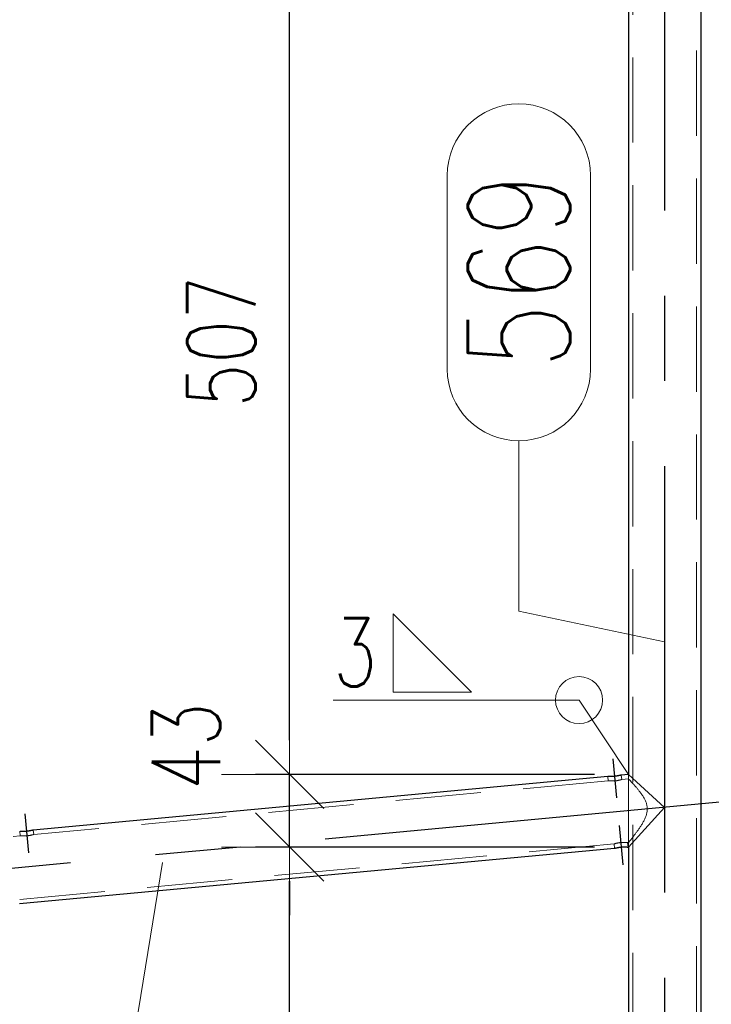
# Model space of a CAD drawing. Header units: millimetres. Extents: x -851 to 2, y 9346 to 10016.
# Tile 406 of 505: x -423 to -403, y 9648 to 9677. Entities that reach past the tile are written whole.
import ezdxf

# ---------------------------------------------------------------- set-up
doc = ezdxf.new("R2010")
doc.units = ezdxf.units.MM
doc.header["$LTSCALE"] = 10
doc.linetypes.add('HIDDEN', pattern=[0.375, 0.25, -0.125])
doc.linetypes.add('MITTE', pattern=[2, 1.25, -0.25, 0.25, -0.25])
doc.layers.get('Defpoints').update_dxf_attribs({"color": 1})
for name, color, linetype, lineweight in [('PS_DIM', 4, 'Continuous', 13), ('PS_Hidden', 2, 'HIDDEN', 9), ('PS_Pos', 1, 'Continuous', 15), ('PS_Shape', 161, 'Continuous', 30), ('PS_SOLID', 7, 'Continuous', 30), ('PS_Weld', 1, 'Continuous', 9)]:
    doc.layers.add(name, color=color, linetype=linetype, lineweight=lineweight)
doc.layers.add('PS_Mid', color=5, linetype='MITTE')
doc.styles.add('simplex', font='simplex.shx', dxfattribs={"width": 0.75})
doc.dimstyles.new('1_20_PRZ', dxfattribs={"dimtxt": 2, "dimasz": 1, "dimexe": 2, "dimexo": 5, "dimgap": 1, "dimtad": 1, "dimdec": 0, "dimlfac": 20, "dimtxsty": 'simplex', "dimblk": 'dimznak', "dimcen": 2, "dimse1": 1, "dimse2": 1, "dimclrd": 256, "dimclrt": 4, "dimadec": 1, "dimazin": 0, "dimtfac": 1, "dimtdec": 0, "dimtix": 1, "dimtmove": 2, "dimatfit": 3, "dimldrblk": 'dim-grot', "dimfxl": 1, "dimarcsym": 0})
doc.dimstyles.new('1_20_SC', dxfattribs={"dimtxt": 2, "dimasz": 1, "dimexe": 1, "dimexo": 1, "dimgap": 1, "dimtad": 1, "dimdec": 0, "dimlfac": 20, "dimtxsty": 'simplex', "dimblk": 'dimznak', "dimcen": 2, "dimclrd": 256, "dimclre": 256, "dimclrt": 4, "dimadec": 1, "dimazin": 0, "dimtfac": 1, "dimtdec": 0, "dimtix": 1, "dimtmove": 2, "dimatfit": 3, "dimldrblk": 'dim-grot', "dimfxl": 1, "dimarcsym": 0})

# ---------------------------------------------------------------- blocks, each defined once
blk = doc.blocks.new('dimznak')
at = {"color": 0}
for points in [[(0, 2), (0, -2)], [(-2, 0), (2, 0)]]:
    blk.add_lwpolyline(points, dxfattribs=at)
at = {"color": 2}
blk.add_lwpolyline([(1, 1), (-1, -1)], dxfattribs=at)
blk = doc.blocks.new('*D352')
at = {"layer": 'Defpoints', "color": 0, "transparency": 16777216}
for p in [(-415.492, 9652.445), (-405.552, 9652.445), (-403.432, 9633.276)]:
    blk.add_point(p, dxfattribs=at)
at = {"layer": 'PS_DIM', "lineweight": -2, "transparency": 16777216}
for p, q in [((-406.552, 9652.445), (-416.492, 9652.445)), ((-415.492, 9634.276), (-415.492, 9651.445)), ((-404.432, 9633.276), (-416.492, 9633.276))]:
    blk.add_line(p, q, dxfattribs=at)
for p, rotation in [((-415.492, 9652.445), 90), ((-415.492, 9633.276), 270)]:
    blk.add_blockref('dimznak', p, dxfattribs=dict(at, rotation=rotation))
at = {"layer": 'PS_DIM', "color": 4, "transparency": 16777216, "insert": (-417.492, 9642.861), "char_height": 2, "attachment_point": 5, "rotation": 90, "style": 'simplex'}
blk.add_mtext('383', dxfattribs=at)
blk = doc.blocks.new('dim-grot')
blk.add_hatch(color=256).paths.add_polyline_path([(0, 0), (-2, 0.5), (-2, -0.5)])
blk.add_lwpolyline([(0, 0), (-2, 0.5), (-2, -0.5), (0, 0)])
blk = doc.blocks.new('*D353')
at = {"layer": 'Defpoints', "color": 0, "transparency": 16777216}
for p in [(-415.492, 9654.574), (-405.552, 9654.574), (-405.552, 9652.445)]:
    blk.add_point(p, dxfattribs=at)
at = {"layer": 'PS_DIM', "lineweight": -2, "transparency": 16777216}
for p, q in [((-415.492, 9655.574), (-415.492, 9656.574)), ((-415.492, 9652.445), (-415.492, 9654.574)), ((-415.492, 9651.445), (-415.492, 9650.445))]:
    blk.add_line(p, q, dxfattribs=at)
for p, rotation in [((-415.492, 9654.574), 270), ((-415.492, 9652.445), 90)]:
    blk.add_blockref('dimznak', p, dxfattribs=dict(at, rotation=rotation))
at = {"layer": 'PS_DIM', "color": 4, "transparency": 16777216, "insert": (-418.529, 9655.395), "char_height": 2, "attachment_point": 5, "rotation": 90, "style": 'simplex'}
blk.add_mtext('43', dxfattribs=at)
blk = doc.blocks.new('*D354')
at = {"layer": 'Defpoints', "color": 0, "transparency": 16777216}
for p in [(-415.492, 9679.945), (-405.552, 9679.945), (-405.552, 9654.574)]:
    blk.add_point(p, dxfattribs=at)
at = {"layer": 'PS_DIM', "lineweight": -2, "transparency": 16777216}
for p, q in [((-406.552, 9679.945), (-416.492, 9679.945)), ((-415.492, 9655.574), (-415.492, 9678.945)), ((-406.552, 9654.574), (-416.492, 9654.574))]:
    blk.add_line(p, q, dxfattribs=at)
for p, rotation in [((-415.492, 9679.945), 90), ((-415.492, 9654.574), 270)]:
    blk.add_blockref('dimznak', p, dxfattribs=dict(at, rotation=rotation))
at = {"layer": 'PS_DIM', "color": 4, "transparency": 16777216, "insert": (-417.492, 9667.259), "char_height": 2, "attachment_point": 5, "rotation": 90, "style": 'simplex'}
blk.add_mtext('507', dxfattribs=at)
blk = doc.blocks.new('*D386')
at = {"layer": 'Defpoints', "color": 0, "transparency": 16777216}
for p in [(-423.41, 9650.776), (-435.192, 9620.143), (-407.492, 9620.143)]:
    blk.add_point(p, dxfattribs=at)
at = {"layer": 'PS_DIM', "lineweight": -2, "transparency": 16777216}
for p, q in [((-424.41, 9650.776), (-436.192, 9650.776)), ((-435.192, 9649.776), (-435.192, 9621.143)), ((-408.492, 9620.143), (-436.192, 9620.143))]:
    blk.add_line(p, q, dxfattribs=at)
for p, rotation in [((-435.192, 9650.776), 90), ((-435.192, 9620.143), 270)]:
    blk.add_blockref('dimznak', p, dxfattribs=dict(at, rotation=rotation))
at = {"layer": 'PS_DIM', "color": 4, "transparency": 16777216, "insert": (-437.192, 9635.459), "char_height": 2, "attachment_point": 5, "rotation": 90, "style": 'simplex'}
blk.add_mtext('613', dxfattribs=at)
blk = doc.blocks.new('*D387')
at = {"layer": 'Defpoints', "color": 0, "transparency": 16777216}
for p in [(-427.192, 9674.469), (-183.432, 9641.203), (-183.432, 9604.845)]:
    blk.add_point(p, dxfattribs=at)
at = {"layer": 'PS_DIM', "lineweight": -2, "transparency": 16777216}
blk.add_line((-426.192, 9604.845), (-184.432, 9604.845), dxfattribs=at)
at = {"layer": 'PS_DIM', "lineweight": -2, "transparency": 16777216, "rotation": 180}
blk.add_blockref('dimznak', (-427.192, 9604.845), dxfattribs=at)
at = {"layer": 'PS_DIM', "lineweight": -2, "transparency": 16777216}
blk.add_blockref('dimznak', (-183.432, 9604.845), dxfattribs=at)
at = {"layer": 'PS_DIM', "color": 4, "transparency": 16777216, "insert": (-305.312, 9606.845), "char_height": 2, "attachment_point": 5, "style": 'simplex'}
blk.add_mtext('4875', dxfattribs=at)
blk = doc.blocks.new('*X805')
at = {"layer": 'PS_Hidden', "color": 2, "linetype": 'HIDDEN'}
for p, q in [((-403.562, 9679.543), (-403.562, 9620.643)), ((-405.422, 9679.345), (-405.422, 9620.643)), ((-405.752, 9654.425), (-405.764, 9654.554)), ((-405.552, 9654.574), (-405.552, 9652.445)), ((-405.552, 9654.443), (-405.552, 9654.574)), ((-406.15, 9654.388), (-422.998, 9652.813)), ((-406.15, 9654.388), (-406.162, 9654.517)), ((-406.15, 9654.388), (-406.15, 9654.387)), ((-406.15, 9654.387), (-406.149, 9654.387)), ((-406.149, 9654.387), (-406.147, 9654.387)), ((-406.147, 9654.387), (-406.146, 9654.387)), ((-406.146, 9654.387), (-406.143, 9654.387)), ((-406.143, 9654.387), (-406.141, 9654.386)), ((-406.141, 9654.386), (-406.137, 9654.386)), ((-406.137, 9654.386), (-406.133, 9654.386)), ((-406.133, 9654.386), (-406.129, 9654.385)), ((-406.129, 9654.385), (-406.124, 9654.385)), ((-406.124, 9654.385), (-406.119, 9654.384)), ((-406.119, 9654.384), (-406.113, 9654.384)), ((-406.113, 9654.384), (-406.107, 9654.383)), ((-406.107, 9654.383), (-406.101, 9654.383)), ((-406.101, 9654.383), (-406.094, 9654.382)), ((-406.094, 9654.382), (-406.087, 9654.382)), ((-406.087, 9654.382), (-406.08, 9654.382)), ((-406.08, 9654.382), (-406.072, 9654.381)), ((-406.072, 9654.381), (-406.064, 9654.381)), ((-406.064, 9654.381), (-406.055, 9654.381)), ((-406.055, 9654.381), (-406.046, 9654.381)), ((-406.046, 9654.381), (-406.037, 9654.381)), ((-406.037, 9654.381), (-406.028, 9654.381)), ((-406.028, 9654.381), (-406.018, 9654.381)), ((-406.018, 9654.381), (-406.008, 9654.381)), ((-406.008, 9654.381), (-405.998, 9654.381)), ((-405.998, 9654.381), (-405.988, 9654.382)), ((-405.988, 9654.382), (-405.978, 9654.382)), ((-405.978, 9654.382), (-405.968, 9654.383)), ((-405.968, 9654.383), (-405.958, 9654.384)), ((-405.958, 9654.384), (-405.949, 9654.384)), ((-405.949, 9654.384), (-405.939, 9654.385)), ((-405.939, 9654.385), (-405.929, 9654.387)), ((-405.929, 9654.387), (-405.919, 9654.388)), ((-405.919, 9654.388), (-405.909, 9654.389)), ((-405.909, 9654.389), (-405.899, 9654.39)), ((-405.899, 9654.39), (-405.889, 9654.392)), ((-405.889, 9654.392), (-405.88, 9654.394)), ((-405.88, 9654.394), (-405.87, 9654.395)), ((-405.87, 9654.395), (-405.861, 9654.397)), ((-405.861, 9654.397), (-405.852, 9654.399)), ((-405.852, 9654.399), (-405.843, 9654.401)), ((-405.843, 9654.401), (-405.835, 9654.402)), ((-405.835, 9654.402), (-405.827, 9654.404)), ((-405.827, 9654.404), (-405.819, 9654.406)), ((-405.819, 9654.406), (-405.812, 9654.408)), ((-405.812, 9654.408), (-405.806, 9654.409)), ((-405.806, 9654.409), (-405.799, 9654.411)), ((-405.799, 9654.411), (-405.793, 9654.413)), ((-405.793, 9654.413), (-405.787, 9654.414)), ((-405.787, 9654.414), (-405.781, 9654.416)), ((-405.781, 9654.416), (-405.776, 9654.417)), ((-405.776, 9654.417), (-405.772, 9654.419)), ((-405.772, 9654.419), (-405.767, 9654.42)), ((-405.767, 9654.42), (-405.764, 9654.421)), ((-405.764, 9654.421), (-405.76, 9654.422)), ((-405.76, 9654.422), (-405.758, 9654.423)), ((-405.758, 9654.423), (-405.755, 9654.423)), ((-405.755, 9654.423), (-405.754, 9654.424)), ((-405.754, 9654.424), (-405.753, 9654.424)), ((-405.753, 9654.424), (-405.752, 9654.425)), ((-405.552, 9654.443), (-405.752, 9654.425)), ((-405.752, 9654.425), (-405.752, 9654.425)), ((-405.552, 9654.443), (-405.552, 9654.443)), ((-405.552, 9654.443), (-405.551, 9654.442)), ((-405.551, 9654.442), (-405.55, 9654.441)), ((-405.55, 9654.441), (-405.548, 9654.438)), ((-405.548, 9654.438), (-405.545, 9654.436)), ((-405.545, 9654.436), (-405.542, 9654.432)), ((-405.542, 9654.432), (-405.538, 9654.428)), ((-405.538, 9654.428), (-405.534, 9654.424)), ((-405.534, 9654.424), (-405.529, 9654.418)), ((-405.529, 9654.418), (-405.523, 9654.412)), ((-405.523, 9654.412), (-405.517, 9654.406)), ((-405.517, 9654.406), (-405.51, 9654.399)), ((-405.51, 9654.399), (-405.503, 9654.391)), ((-405.503, 9654.391), (-405.496, 9654.383)), ((-405.496, 9654.383), (-405.488, 9654.375)), ((-405.488, 9654.375), (-405.48, 9654.366)), ((-405.48, 9654.366), (-405.471, 9654.357)), ((-405.471, 9654.357), (-405.463, 9654.347)), ((-405.463, 9654.347), (-405.453, 9654.338)), ((-405.453, 9654.338), (-405.444, 9654.327)), ((-405.444, 9654.327), (-405.434, 9654.316)), ((-405.434, 9654.316), (-405.424, 9654.305)), ((-405.424, 9654.305), (-405.413, 9654.293)), ((-405.413, 9654.293), (-405.402, 9654.28)), ((-405.402, 9654.28), (-405.39, 9654.267)), ((-405.39, 9654.267), (-405.378, 9654.254)), ((-405.378, 9654.254), (-405.366, 9654.24)), ((-405.366, 9654.24), (-405.354, 9654.226)), ((-405.354, 9654.226), (-405.341, 9654.211)), ((-405.341, 9654.211), (-405.328, 9654.197)), ((-405.328, 9654.197), (-405.315, 9654.181)), ((-405.315, 9654.181), (-405.302, 9654.166)), ((-405.302, 9654.166), (-405.289, 9654.15)), ((-405.289, 9654.15), (-405.276, 9654.134)), ((-405.276, 9654.134), (-405.263, 9654.117)), ((-405.263, 9654.117), (-405.249, 9654.101)), ((-405.249, 9654.101), (-405.236, 9654.084)), ((-405.236, 9654.084), (-405.223, 9654.067)), ((-405.223, 9654.067), (-405.211, 9654.05)), ((-405.211, 9654.05), (-405.198, 9654.034)), ((-405.198, 9654.034), (-405.185, 9654.016)), ((-405.185, 9654.016), (-405.172, 9653.998)), ((-405.172, 9653.998), (-405.16, 9653.98)), ((-405.16, 9653.98), (-405.147, 9653.961)), ((-405.147, 9653.961), (-405.134, 9653.942)), ((-405.134, 9653.942), (-405.122, 9653.922)), ((-405.122, 9653.922), (-405.109, 9653.902)), ((-405.109, 9653.902), (-405.097, 9653.881)), ((-405.097, 9653.881), (-405.086, 9653.86)), ((-405.086, 9653.86), (-405.075, 9653.838)), ((-405.075, 9653.838), (-405.064, 9653.817)), ((-405.064, 9653.817), (-405.054, 9653.795)), ((-405.054, 9653.795), (-405.044, 9653.772)), ((-405.044, 9653.772), (-405.036, 9653.749)), ((-405.036, 9653.749), (-405.028, 9653.726)), ((-405.028, 9653.726), (-405.021, 9653.703)), ((-405.021, 9653.703), (-405.015, 9653.68)), ((-405.021, 9653.413), (-405.028, 9653.389)), ((-405.016, 9653.437), (-405.021, 9653.413)), ((-405.01, 9653.461), (-405.016, 9653.437)), ((-405.015, 9653.68), (-405.01, 9653.656)), ((-405.01, 9653.656), (-405.006, 9653.632)), ((-405.006, 9653.486), (-405.01, 9653.461)), ((-405.006, 9653.632), (-405.003, 9653.609)), ((-405.003, 9653.51), (-405.006, 9653.486)), ((-405.003, 9653.609), (-405.002, 9653.585)), ((-405.002, 9653.535), (-405.003, 9653.51)), ((-405.002, 9653.585), (-405.001, 9653.561)), ((-405.001, 9653.561), (-405.002, 9653.535)), ((-405.155, 9653.119), (-405.168, 9653.099)), ((-405.143, 9653.141), (-405.155, 9653.119)), ((-405.13, 9653.162), (-405.143, 9653.141)), ((-405.118, 9653.184), (-405.13, 9653.162)), ((-405.106, 9653.206), (-405.118, 9653.184)), ((-405.095, 9653.228), (-405.106, 9653.206)), ((-405.084, 9653.25), (-405.095, 9653.228)), ((-405.073, 9653.273), (-405.084, 9653.25)), ((-405.063, 9653.296), (-405.073, 9653.273)), ((-405.053, 9653.319), (-405.063, 9653.296)), ((-405.044, 9653.342), (-405.053, 9653.319)), ((-405.036, 9653.365), (-405.044, 9653.342)), ((-405.028, 9653.389), (-405.036, 9653.365)), ((-423.396, 9652.776), (-423.409, 9652.905)), ((-422.998, 9652.813), (-423.01, 9652.942)), ((-405.358, 9652.824), (-405.37, 9652.808)), ((-405.346, 9652.84), (-405.358, 9652.824)), ((-405.334, 9652.856), (-405.346, 9652.84)), ((-405.322, 9652.873), (-405.334, 9652.856)), ((-405.31, 9652.889), (-405.322, 9652.873)), ((-405.297, 9652.907), (-405.31, 9652.889)), ((-405.285, 9652.924), (-405.297, 9652.907)), ((-405.272, 9652.942), (-405.285, 9652.924)), ((-405.259, 9652.96), (-405.272, 9652.942)), ((-405.246, 9652.979), (-405.259, 9652.96)), ((-405.233, 9652.998), (-405.246, 9652.979)), ((-405.22, 9653.018), (-405.233, 9652.998)), ((-405.207, 9653.037), (-405.22, 9653.018)), ((-405.194, 9653.057), (-405.207, 9653.037)), ((-405.181, 9653.078), (-405.194, 9653.057)), ((-405.168, 9653.099), (-405.181, 9653.078)), ((-423.396, 9652.776), (-423.596, 9652.757)), ((-405.977, 9652.536), (-423.423, 9650.905)), ((-423.396, 9652.776), (-423.396, 9652.776)), ((-423.396, 9652.776), (-423.395, 9652.776)), ((-423.395, 9652.776), (-423.394, 9652.775)), ((-423.394, 9652.775), (-423.392, 9652.775)), ((-423.392, 9652.775), (-423.39, 9652.775)), ((-423.39, 9652.775), (-423.387, 9652.775)), ((-423.387, 9652.775), (-423.384, 9652.774)), ((-423.384, 9652.774), (-423.38, 9652.774)), ((-423.38, 9652.774), (-423.376, 9652.773)), ((-423.376, 9652.773), (-423.371, 9652.773)), ((-423.371, 9652.773), (-423.365, 9652.772)), ((-423.365, 9652.772), (-423.36, 9652.772)), ((-423.36, 9652.772), (-423.354, 9652.771)), ((-423.354, 9652.771), (-423.347, 9652.771)), ((-423.347, 9652.771), (-423.341, 9652.771)), ((-423.341, 9652.771), (-423.334, 9652.77)), ((-423.334, 9652.77), (-423.326, 9652.77)), ((-423.326, 9652.77), (-423.318, 9652.769)), ((-423.318, 9652.769), (-423.31, 9652.769)), ((-423.31, 9652.769), (-423.302, 9652.769)), ((-423.302, 9652.769), (-423.293, 9652.769)), ((-423.293, 9652.769), (-423.284, 9652.769)), ((-423.284, 9652.769), (-423.274, 9652.769)), ((-423.274, 9652.769), (-423.265, 9652.769)), ((-423.265, 9652.769), (-423.255, 9652.769)), ((-423.255, 9652.769), (-423.245, 9652.769)), ((-423.245, 9652.769), (-423.235, 9652.77)), ((-423.235, 9652.77), (-423.225, 9652.77)), ((-423.225, 9652.77), (-423.215, 9652.771)), ((-423.215, 9652.771), (-423.205, 9652.772)), ((-423.205, 9652.772), (-423.195, 9652.773)), ((-423.195, 9652.773), (-423.186, 9652.774)), ((-423.186, 9652.774), (-423.176, 9652.775)), ((-423.176, 9652.775), (-423.166, 9652.776)), ((-423.166, 9652.776), (-423.156, 9652.777)), ((-423.156, 9652.777), (-423.146, 9652.779)), ((-423.146, 9652.779), (-423.136, 9652.78)), ((-423.136, 9652.78), (-423.126, 9652.782)), ((-423.126, 9652.782), (-423.117, 9652.783)), ((-423.117, 9652.783), (-423.108, 9652.785)), ((-423.108, 9652.785), (-423.099, 9652.787)), ((-423.099, 9652.787), (-423.09, 9652.789)), ((-423.09, 9652.789), (-423.082, 9652.79)), ((-423.082, 9652.79), (-423.074, 9652.792)), ((-423.074, 9652.792), (-423.066, 9652.794)), ((-423.066, 9652.794), (-423.059, 9652.796)), ((-423.059, 9652.796), (-423.052, 9652.798)), ((-423.052, 9652.798), (-423.046, 9652.799)), ((-423.046, 9652.799), (-423.04, 9652.801)), ((-423.04, 9652.801), (-423.034, 9652.802)), ((-423.034, 9652.802), (-423.028, 9652.804)), ((-423.028, 9652.804), (-423.023, 9652.805)), ((-423.023, 9652.805), (-423.018, 9652.807)), ((-423.018, 9652.807), (-423.014, 9652.808)), ((-423.014, 9652.808), (-423.01, 9652.809)), ((-423.01, 9652.809), (-423.007, 9652.81)), ((-423.007, 9652.81), (-423.004, 9652.811)), ((-423.004, 9652.811), (-423.002, 9652.812)), ((-423.002, 9652.812), (-423, 9652.812)), ((-423, 9652.812), (-422.999, 9652.813)), ((-422.999, 9652.813), (-422.998, 9652.813)), ((-422.998, 9652.813), (-422.998, 9652.813)), ((-422.998, 9652.813), (-422.998, 9652.813)), ((-405.976, 9652.536), (-405.977, 9652.536)), ((-405.965, 9652.406), (-405.977, 9652.536)), ((-405.974, 9652.536), (-405.976, 9652.536)), ((-405.976, 9652.536), (-405.976, 9652.536)), ((-405.973, 9652.537), (-405.974, 9652.536)), ((-405.971, 9652.538), (-405.973, 9652.537)), ((-405.968, 9652.538), (-405.971, 9652.538)), ((-405.965, 9652.539), (-405.968, 9652.538)), ((-405.961, 9652.54), (-405.965, 9652.539)), ((-405.957, 9652.542), (-405.961, 9652.54)), ((-405.952, 9652.543), (-405.957, 9652.542)), ((-405.947, 9652.545), (-405.952, 9652.543)), ((-405.941, 9652.546), (-405.947, 9652.545)), ((-405.935, 9652.548), (-405.941, 9652.546)), ((-405.929, 9652.549), (-405.935, 9652.548)), ((-405.923, 9652.551), (-405.929, 9652.549)), ((-405.916, 9652.553), (-405.923, 9652.551)), ((-405.909, 9652.554), (-405.916, 9652.553)), ((-405.901, 9652.556), (-405.909, 9652.554)), ((-405.893, 9652.558), (-405.901, 9652.556)), ((-405.885, 9652.56), (-405.893, 9652.558)), ((-405.876, 9652.562), (-405.885, 9652.56)), ((-405.867, 9652.563), (-405.876, 9652.562)), ((-405.858, 9652.565), (-405.867, 9652.563)), ((-405.849, 9652.567), (-405.858, 9652.565)), ((-405.839, 9652.568), (-405.849, 9652.567)), ((-405.829, 9652.57), (-405.839, 9652.568)), ((-405.819, 9652.571), (-405.829, 9652.57)), ((-405.809, 9652.573), (-405.819, 9652.571)), ((-405.799, 9652.574), (-405.809, 9652.573)), ((-405.789, 9652.575), (-405.799, 9652.574)), ((-405.78, 9652.576), (-405.789, 9652.575)), ((-405.77, 9652.577), (-405.78, 9652.576)), ((-405.76, 9652.577), (-405.77, 9652.577)), ((-405.75, 9652.578), (-405.76, 9652.577)), ((-405.74, 9652.579), (-405.75, 9652.578)), ((-405.73, 9652.579), (-405.74, 9652.579)), ((-405.72, 9652.579), (-405.73, 9652.579)), ((-405.71, 9652.58), (-405.72, 9652.579)), ((-405.701, 9652.58), (-405.71, 9652.58)), ((-405.691, 9652.58), (-405.701, 9652.58)), ((-405.682, 9652.58), (-405.691, 9652.58)), ((-405.673, 9652.58), (-405.682, 9652.58)), ((-405.665, 9652.579), (-405.673, 9652.58)), ((-405.656, 9652.579), (-405.665, 9652.579)), ((-405.649, 9652.579), (-405.656, 9652.579)), ((-405.641, 9652.578), (-405.649, 9652.579)), ((-405.634, 9652.578), (-405.641, 9652.578)), ((-405.628, 9652.577), (-405.634, 9652.578)), ((-405.621, 9652.577), (-405.628, 9652.577)), ((-405.615, 9652.577), (-405.621, 9652.577)), ((-405.61, 9652.576), (-405.615, 9652.577)), ((-405.604, 9652.576), (-405.61, 9652.576)), ((-405.599, 9652.575), (-405.604, 9652.576)), ((-405.595, 9652.575), (-405.599, 9652.575)), ((-405.591, 9652.574), (-405.595, 9652.575)), ((-405.588, 9652.574), (-405.591, 9652.574)), ((-405.585, 9652.574), (-405.588, 9652.574)), ((-405.583, 9652.573), (-405.585, 9652.574)), ((-405.581, 9652.573), (-405.583, 9652.573)), ((-405.579, 9652.573), (-405.581, 9652.573)), ((-405.578, 9652.573), (-405.579, 9652.573)), ((-405.579, 9652.573), (-405.579, 9652.573)), ((-405.552, 9652.575), (-405.578, 9652.573)), ((-405.566, 9652.443), (-405.578, 9652.573)), ((-405.551, 9652.577), (-405.552, 9652.576)), ((-405.552, 9652.576), (-405.552, 9652.575)), ((-405.552, 9652.445), (-405.552, 9652.575)), ((-405.55, 9652.579), (-405.551, 9652.577)), ((-405.547, 9652.581), (-405.55, 9652.579)), ((-405.545, 9652.585), (-405.547, 9652.581)), ((-405.541, 9652.589), (-405.545, 9652.585)), ((-405.537, 9652.594), (-405.541, 9652.589)), ((-405.533, 9652.6), (-405.537, 9652.594)), ((-405.528, 9652.606), (-405.533, 9652.6)), ((-405.522, 9652.613), (-405.528, 9652.606)), ((-405.516, 9652.621), (-405.522, 9652.613)), ((-405.509, 9652.63), (-405.516, 9652.621)), ((-405.501, 9652.639), (-405.509, 9652.63)), ((-405.494, 9652.649), (-405.501, 9652.639)), ((-405.485, 9652.659), (-405.494, 9652.649)), ((-405.477, 9652.67), (-405.485, 9652.659)), ((-405.467, 9652.682), (-405.477, 9652.67)), ((-405.458, 9652.694), (-405.467, 9652.682)), ((-405.448, 9652.707), (-405.458, 9652.694)), ((-405.437, 9652.72), (-405.448, 9652.707)), ((-405.427, 9652.734), (-405.437, 9652.72)), ((-405.416, 9652.748), (-405.427, 9652.734)), ((-405.405, 9652.762), (-405.416, 9652.748)), ((-405.393, 9652.777), (-405.405, 9652.762)), ((-405.382, 9652.793), (-405.393, 9652.777)), ((-405.37, 9652.808), (-405.382, 9652.793))]:
    blk.add_line(p, q, dxfattribs=at)
at = {"layer": 'PS_Mid', "color": 5, "linetype": 'MITTE'}
for p, q in [((-404.492, 9683.608), (-404.492, 9618.143)), ((-406.009, 9655.033), (-405.902, 9653.885)), ((-402.003, 9653.841), (-425.998, 9651.598)), ((-423.256, 9653.422), (-423.149, 9652.273)), ((-405.826, 9653.075), (-405.719, 9651.927))]:
    blk.add_line(p, q, dxfattribs=at)
at = {"layer": 'PS_SOLID', "color": 7, "linetype": 'Continuous'}
for p, q in [((-403.432, 9679.543), (-403.432, 9633.276)), ((-405.552, 9679.345), (-405.552, 9654.574)), ((-405.766, 9654.554), (-405.768, 9654.553)), ((-405.765, 9654.554), (-405.766, 9654.554)), ((-405.764, 9654.554), (-405.765, 9654.554)), ((-405.552, 9654.574), (-405.764, 9654.554)), ((-405.764, 9654.554), (-405.764, 9654.554)), ((-405.552, 9654.574), (-404.492, 9653.608)), ((-406.162, 9654.517), (-423.01, 9652.942)), ((-406.161, 9654.517), (-406.162, 9654.517)), ((-406.162, 9654.517), (-406.162, 9654.517)), ((-406.16, 9654.517), (-406.161, 9654.517)), ((-406.158, 9654.517), (-406.16, 9654.517)), ((-406.155, 9654.516), (-406.158, 9654.517)), ((-406.153, 9654.516), (-406.155, 9654.516)), ((-406.149, 9654.516), (-406.153, 9654.516)), ((-406.145, 9654.516), (-406.149, 9654.516)), ((-406.141, 9654.515), (-406.145, 9654.516)), ((-406.136, 9654.515), (-406.141, 9654.515)), ((-406.131, 9654.514), (-406.136, 9654.515)), ((-406.125, 9654.514), (-406.131, 9654.514)), ((-406.119, 9654.514), (-406.125, 9654.514)), ((-406.113, 9654.513), (-406.119, 9654.514)), ((-406.106, 9654.513), (-406.113, 9654.513)), ((-406.099, 9654.513), (-406.106, 9654.513)), ((-406.092, 9654.513), (-406.099, 9654.513)), ((-406.084, 9654.512), (-406.092, 9654.513)), ((-406.076, 9654.512), (-406.084, 9654.512)), ((-406.067, 9654.512), (-406.076, 9654.512)), ((-406.058, 9654.512), (-406.067, 9654.512)), ((-406.049, 9654.512), (-406.058, 9654.512)), ((-406.04, 9654.512), (-406.049, 9654.512)), ((-406.03, 9654.512), (-406.04, 9654.512)), ((-406.021, 9654.513), (-406.03, 9654.512)), ((-406.011, 9654.513), (-406.021, 9654.513)), ((-406.001, 9654.514), (-406.011, 9654.513)), ((-405.991, 9654.514), (-406.001, 9654.514)), ((-405.981, 9654.515), (-405.991, 9654.514)), ((-405.971, 9654.516), (-405.981, 9654.515)), ((-405.961, 9654.517), (-405.971, 9654.516)), ((-405.951, 9654.518), (-405.961, 9654.517)), ((-405.941, 9654.519), (-405.951, 9654.518)), ((-405.931, 9654.52), (-405.941, 9654.519)), ((-405.921, 9654.521), (-405.931, 9654.52)), ((-405.912, 9654.522), (-405.921, 9654.521)), ((-405.902, 9654.524), (-405.912, 9654.522)), ((-405.892, 9654.525), (-405.902, 9654.524)), ((-405.883, 9654.527), (-405.892, 9654.525)), ((-405.873, 9654.529), (-405.883, 9654.527)), ((-405.864, 9654.53), (-405.873, 9654.529)), ((-405.856, 9654.532), (-405.864, 9654.53)), ((-405.847, 9654.534), (-405.856, 9654.532)), ((-405.839, 9654.535), (-405.847, 9654.534)), ((-405.832, 9654.537), (-405.839, 9654.535)), ((-405.825, 9654.538), (-405.832, 9654.537)), ((-405.818, 9654.54), (-405.825, 9654.538)), ((-405.811, 9654.542), (-405.818, 9654.54)), ((-405.805, 9654.543), (-405.811, 9654.542)), ((-405.799, 9654.545), (-405.805, 9654.543)), ((-405.794, 9654.546), (-405.799, 9654.545)), ((-405.788, 9654.547), (-405.794, 9654.546)), ((-405.784, 9654.549), (-405.788, 9654.547)), ((-405.78, 9654.55), (-405.784, 9654.549)), ((-405.776, 9654.551), (-405.78, 9654.55)), ((-405.773, 9654.552), (-405.776, 9654.551)), ((-405.77, 9654.552), (-405.773, 9654.552)), ((-405.768, 9654.553), (-405.77, 9654.552)), ((-404.492, 9653.608), (-405.552, 9652.445)), ((-423.408, 9652.905), (-423.409, 9652.905)), ((-423.409, 9652.905), (-423.409, 9652.905)), ((-423.406, 9652.905), (-423.408, 9652.905)), ((-423.408, 9652.905), (-423.408, 9652.905)), ((-423.404, 9652.905), (-423.406, 9652.905)), ((-423.402, 9652.905), (-423.404, 9652.905)), ((-423.399, 9652.904), (-423.402, 9652.905)), ((-423.396, 9652.904), (-423.399, 9652.904)), ((-423.392, 9652.904), (-423.396, 9652.904)), ((-423.388, 9652.903), (-423.392, 9652.904)), ((-423.383, 9652.903), (-423.388, 9652.903)), ((-423.378, 9652.903), (-423.383, 9652.903)), ((-423.372, 9652.902), (-423.378, 9652.903)), ((-423.366, 9652.902), (-423.372, 9652.902)), ((-423.359, 9652.902), (-423.366, 9652.902)), ((-423.353, 9652.901), (-423.359, 9652.902)), ((-423.346, 9652.901), (-423.353, 9652.901)), ((-423.338, 9652.901), (-423.346, 9652.901)), ((-423.331, 9652.901), (-423.338, 9652.901)), ((-423.323, 9652.9), (-423.331, 9652.901)), ((-423.314, 9652.9), (-423.323, 9652.9)), ((-423.305, 9652.9), (-423.314, 9652.9)), ((-423.296, 9652.9), (-423.305, 9652.9)), ((-423.287, 9652.9), (-423.296, 9652.9)), ((-423.277, 9652.901), (-423.287, 9652.9)), ((-423.267, 9652.901), (-423.277, 9652.901)), ((-423.257, 9652.901), (-423.267, 9652.901)), ((-423.247, 9652.902), (-423.257, 9652.901)), ((-423.237, 9652.902), (-423.247, 9652.902)), ((-423.227, 9652.903), (-423.237, 9652.902)), ((-423.217, 9652.904), (-423.227, 9652.903)), ((-423.208, 9652.905), (-423.217, 9652.904)), ((-423.198, 9652.906), (-423.208, 9652.905)), ((-423.188, 9652.907), (-423.198, 9652.906)), ((-423.178, 9652.908), (-423.188, 9652.907)), ((-423.168, 9652.909), (-423.178, 9652.908)), ((-423.158, 9652.911), (-423.168, 9652.909)), ((-423.148, 9652.912), (-423.158, 9652.911)), ((-423.139, 9652.914), (-423.148, 9652.912)), ((-423.129, 9652.915), (-423.139, 9652.914)), ((-423.12, 9652.917), (-423.129, 9652.915)), ((-423.111, 9652.918), (-423.12, 9652.917)), ((-423.102, 9652.92), (-423.111, 9652.918)), ((-423.094, 9652.922), (-423.102, 9652.92)), ((-423.086, 9652.923), (-423.094, 9652.922)), ((-423.078, 9652.925), (-423.086, 9652.923)), ((-423.071, 9652.927), (-423.078, 9652.925)), ((-423.064, 9652.928), (-423.071, 9652.927)), ((-423.058, 9652.93), (-423.064, 9652.928)), ((-423.052, 9652.931), (-423.058, 9652.93)), ((-423.046, 9652.933), (-423.052, 9652.931)), ((-423.04, 9652.934), (-423.046, 9652.933)), ((-423.035, 9652.935), (-423.04, 9652.934)), ((-423.03, 9652.937), (-423.035, 9652.935)), ((-423.026, 9652.938), (-423.03, 9652.937)), ((-423.022, 9652.939), (-423.026, 9652.938)), ((-423.019, 9652.94), (-423.022, 9652.939)), ((-423.017, 9652.941), (-423.019, 9652.94)), ((-423.014, 9652.941), (-423.017, 9652.941)), ((-423.013, 9652.942), (-423.014, 9652.941)), ((-423.011, 9652.942), (-423.013, 9652.942)), ((-423.01, 9652.942), (-423.011, 9652.942)), ((-423.011, 9652.942), (-423.011, 9652.942)), ((-405.965, 9652.406), (-423.41, 9650.776)), ((-405.965, 9652.406), (-405.964, 9652.406)), ((-405.964, 9652.406), (-405.962, 9652.407)), ((-405.964, 9652.406), (-405.964, 9652.406)), ((-405.962, 9652.407), (-405.961, 9652.407)), ((-405.961, 9652.407), (-405.958, 9652.408)), ((-405.958, 9652.408), (-405.956, 9652.409)), ((-405.956, 9652.409), (-405.952, 9652.41)), ((-405.952, 9652.41), (-405.949, 9652.411)), ((-405.949, 9652.411), (-405.944, 9652.412)), ((-405.944, 9652.412), (-405.94, 9652.413)), ((-405.94, 9652.413), (-405.935, 9652.414)), ((-405.935, 9652.414), (-405.929, 9652.416)), ((-405.929, 9652.416), (-405.923, 9652.417)), ((-405.923, 9652.417), (-405.917, 9652.419)), ((-405.917, 9652.419), (-405.911, 9652.42)), ((-405.911, 9652.42), (-405.904, 9652.422)), ((-405.904, 9652.422), (-405.897, 9652.423)), ((-405.897, 9652.423), (-405.889, 9652.425)), ((-405.889, 9652.425), (-405.881, 9652.427)), ((-405.881, 9652.427), (-405.873, 9652.428)), ((-405.873, 9652.428), (-405.864, 9652.43)), ((-405.864, 9652.43), (-405.855, 9652.432)), ((-405.855, 9652.432), (-405.846, 9652.433)), ((-405.846, 9652.433), (-405.836, 9652.435)), ((-405.836, 9652.435), (-405.826, 9652.436)), ((-405.826, 9652.436), (-405.817, 9652.438)), ((-405.817, 9652.438), (-405.807, 9652.439)), ((-405.807, 9652.439), (-405.797, 9652.441)), ((-405.797, 9652.441), (-405.787, 9652.442)), ((-405.787, 9652.442), (-405.777, 9652.443)), ((-405.777, 9652.443), (-405.767, 9652.444)), ((-405.767, 9652.444), (-405.757, 9652.445)), ((-405.757, 9652.445), (-405.748, 9652.445)), ((-405.748, 9652.445), (-405.738, 9652.446)), ((-405.738, 9652.446), (-405.728, 9652.447)), ((-405.728, 9652.447), (-405.718, 9652.447)), ((-405.718, 9652.447), (-405.708, 9652.448)), ((-405.708, 9652.448), (-405.698, 9652.448)), ((-405.698, 9652.448), (-405.688, 9652.448)), ((-405.688, 9652.448), (-405.679, 9652.448)), ((-405.679, 9652.448), (-405.67, 9652.448)), ((-405.67, 9652.448), (-405.661, 9652.448)), ((-405.661, 9652.448), (-405.652, 9652.448)), ((-405.652, 9652.448), (-405.644, 9652.448)), ((-405.644, 9652.448), (-405.636, 9652.448)), ((-405.636, 9652.448), (-405.629, 9652.447)), ((-405.629, 9652.447), (-405.622, 9652.447)), ((-405.622, 9652.447), (-405.615, 9652.447)), ((-405.615, 9652.447), (-405.609, 9652.447)), ((-405.609, 9652.447), (-405.603, 9652.446)), ((-405.603, 9652.446), (-405.597, 9652.446)), ((-405.597, 9652.446), (-405.592, 9652.445)), ((-405.592, 9652.445), (-405.587, 9652.445)), ((-405.587, 9652.445), (-405.583, 9652.445)), ((-405.583, 9652.445), (-405.579, 9652.444)), ((-405.579, 9652.444), (-405.576, 9652.444)), ((-405.576, 9652.444), (-405.573, 9652.444)), ((-405.573, 9652.444), (-405.57, 9652.444)), ((-405.57, 9652.444), (-405.569, 9652.444)), ((-405.569, 9652.444), (-405.567, 9652.443)), ((-405.567, 9652.443), (-405.567, 9652.443)), ((-405.567, 9652.443), (-405.566, 9652.443)), ((-405.552, 9652.445), (-405.566, 9652.443)), ((-405.566, 9652.443), (-405.566, 9652.443)), ((-405.552, 9652.445), (-405.552, 9620.643))]:
    blk.add_line(p, q, dxfattribs=at)
blk = doc.blocks.new('*X819')
at = {"color": 1}
for p, q in [((-410.867, 9666.455), (-410.867, 9672.134)), ((-406.667, 9666.455), (-406.667, 9672.134)), ((-408.767, 9659.355), (-408.767, 9664.355)), ((-404.492, 9658.457), (-408.767, 9659.355))]:
    blk.add_line(p, q, dxfattribs=at)
for centre, start, end in [((-408.767, 9672.134), 0, 180), ((-408.767, 9666.455), 180, 0)]:
    blk.add_arc(centre, 2.1, start, end, dxfattribs=at)
at = {"color": 30, "style": 'simplex', "width": 0.75}
blk.add_text('569', height=3, rotation=90, dxfattribs=at).set_placement((-407.267, 9666.455))
blk = doc.blocks.new('*X820')
at = {"color": 1}
for p, q in [((-419.223, 9651.993), (-420.421, 9644.664)), ((-432.343, 9646.764), (-427.521, 9646.764)), ((-425.421, 9644.664), (-420.421, 9644.664)), ((-432.343, 9642.564), (-427.521, 9642.564))]:
    blk.add_line(p, q, dxfattribs=at)
for centre, start, end in [((-432.343, 9644.664), 90, 270), ((-427.521, 9644.664), 270, 90)]:
    blk.add_arc(centre, 2.1, start, end, dxfattribs=at)
at = {"color": 30, "style": 'simplex', "width": 0.75}
blk.add_text('601', height=3, dxfattribs=at).set_placement((-432.343, 9643.164))
blk = doc.blocks.new('*X1522')
at = {"color": 3}
for p, q in [((-410.158, 9656.982), (-412.458, 9659.282)), ((-412.458, 9659.282), (-412.458, 9656.982)), ((-412.458, 9656.982), (-410.158, 9656.982))]:
    blk.add_line(p, q, dxfattribs=at)
at = {"color": 9}
for p in [(-414.213, 9656.752), (-405.552, 9654.574)]:
    blk.add_line(p, (-407.003, 9656.752), dxfattribs=at)
blk.add_circle((-407.003, 9656.752), 0.69, dxfattribs=at)
at = {"color": 2, "style": 'simplex', "width": 0.75}
blk.add_text('3', height=2, dxfattribs=at).set_placement((-414.213, 9657.152))

msp = doc.modelspace()

# ---------------------------------------------------------------- block references
at = {"layer": 'PS_Pos'}
for name in ['*X819', '*X820']:
    msp.add_blockref(name, (0, 0), dxfattribs=at)
at = {"layer": 'PS_Shape', "color": 31}
msp.add_blockref('*X805', (0, 0), dxfattribs=at)
at = {"layer": 'PS_Weld'}
msp.add_blockref('*X1522', (0, 0), dxfattribs=at)

# ---------------------------------------------------------------- dimensions: what is measured, and where the dimension line sits
at = {"layer": 'PS_DIM'}
for base, p1, p2, picture, middle in [((-415.492, 9679.945), (-405.552, 9654.574), (-405.552, 9679.945), '*D354', (-417.492, 9667.259)), ((-415.492, 9652.445), (-403.432, 9633.276), (-405.552, 9652.445), '*D352', (-417.492, 9642.861)), ((-435.192, 9620.143), (-423.41, 9650.776), (-407.492, 9620.143), '*D386', (-437.192, 9635.459))]:
    dim = msp.add_linear_dim(base=base, p1=p1, p2=p2, angle=90, dimstyle='1_20_SC', dxfattribs=at)
    dim.commit()
    dim.dimension.update_dxf_attribs({"geometry": picture, "text_midpoint": middle})
dim = msp.add_linear_dim(base=(-183.432, 9604.845), p1=(-427.192, 9674.469), p2=(-183.432, 9641.203), dimstyle='1_20_PRZ', dxfattribs=at)
dim.commit()
dim.dimension.update_dxf_attribs({"geometry": '*D387', "text_midpoint": (-305.312, 9606.845)})
dim = msp.add_linear_dim(base=(-415.492, 9654.574), p1=(-405.552, 9652.445), p2=(-405.552, 9654.574), angle=90, dimstyle='1_20_PRZ', dxfattribs=at)
dim.commit()
dim.dimension.update_dxf_attribs({"geometry": '*D353', "text_midpoint": (-418.529, 9655.395), "dimtype": 128})

doc.saveas('drawing.dxf')
